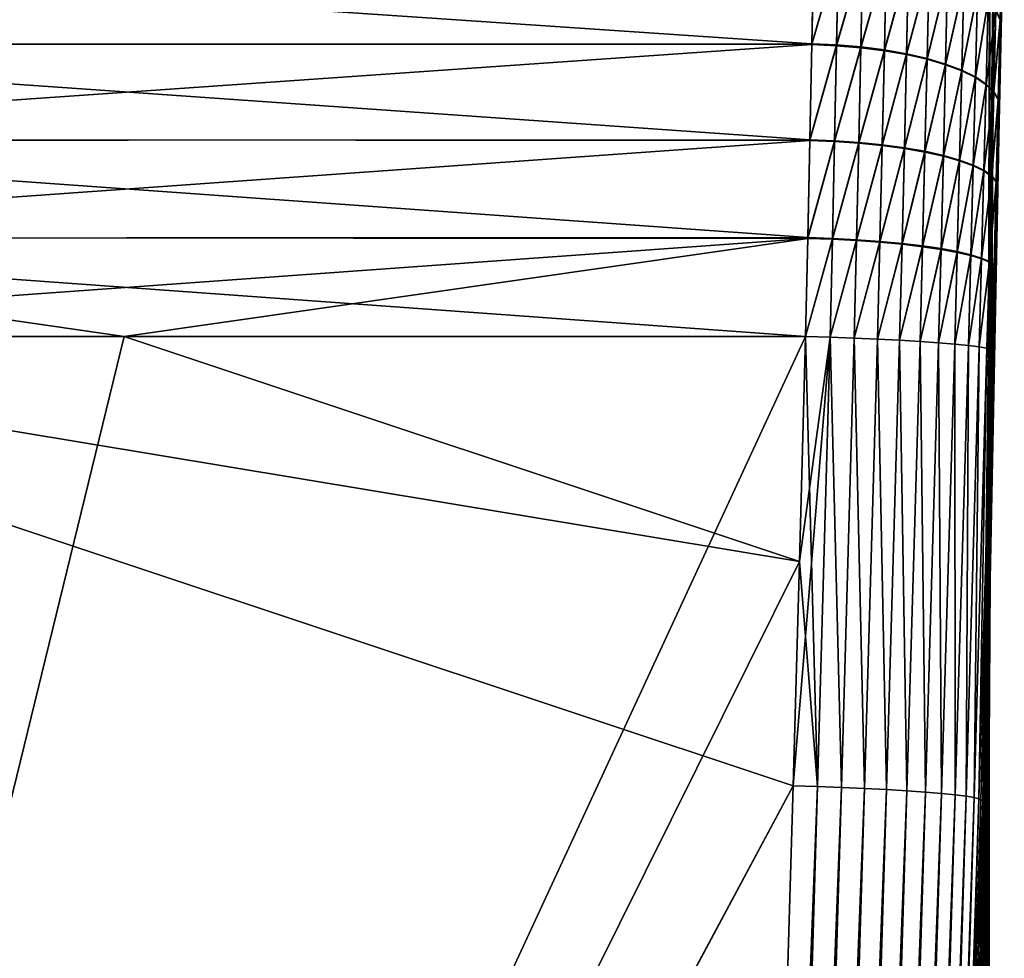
# Model space of a CAD drawing. Header units: metres. Extents: x -2 to 102, y -85 to 102.
# Tile 336 of 343: x 99.29 to 101.91, y 96.58 to 99.08. Entities that reach past the tile are written whole.
import ezdxf

# ---------------------------------------------------------------- set-up
doc = ezdxf.new("R2010")
doc.units = ezdxf.units.M
doc.layers.add('solid_21064300', color=7, linetype='CONTINUOUS')

msp = doc.modelspace()

# ---------------------------------------------------------------- linework, layer by layer
at = {"layer": 'solid_21064300'}
for points in [[(101.91024, 99.487282, -6.233943), (101.852623, 97, -5.894757), (101.847305, 97, -6.736853)], [(101.909554, 99.442673, -6.263857), (101.91024, 99.487282, -6.233943), (101.847305, 97, -6.736853)], [(101.91024, 99.487282, -6.233943), (101.884254, 99.486778, -3.739278), (101.852623, 97, -5.894757)], [(101.91024, 99.487282, 6.233943), (101.852623, 97, 5.894757), (101.857239, 97, 5.052656)], [(101.91024, 99.487282, 6.233943), (101.909531, 99.4412, 6.264822), (101.852623, 97, 5.894757)], [(101.884254, 99.486778, -3.739278), (101.857239, 97, -5.052656), (101.852623, 97, -5.894757)], [(101.91024, 99.487282, 6.233943), (101.857239, 97, 5.052656), (101.861137, 97, 4.210552)], [(101.884254, 99.486778, -3.739278), (101.861137, 97, -4.210552), (101.857239, 97, -5.052656)], [(101.884254, 99.486778, 3.739278), (101.91024, 99.487282, 6.233943), (101.861137, 97, 4.210552)], [(101.884254, 99.486778, -3.739278), (101.864326, 97, -3.368445), (101.861137, 97, -4.210552)], [(101.884254, 99.486778, 3.739278), (101.861137, 97, 4.210552), (101.864326, 97, 3.368445)], [(101.871468, 99.486862, -1.246392), (101.866806, 97, -2.526336), (101.864326, 97, -3.368445)], [(101.884254, 99.486778, -3.739278), (101.871468, 99.486862, -1.246392), (101.864326, 97, -3.368445)], [(101.884254, 99.486778, 3.739278), (101.864326, 97, 3.368445), (101.866806, 97, 2.526336)], [(101.871468, 99.486862, -1.246392), (101.868584, 97, -1.684225), (101.866806, 97, -2.526336)], [(101.884254, 99.486778, 3.739278), (101.866806, 97, 2.526336), (101.868584, 97, 1.684225)], [(101.871468, 99.486862, -1.246392), (101.869644, 97, -0.842113), (101.868584, 97, -1.684225)], [(101.871468, 99.486862, 1.246392), (101.868584, 97, 1.684225), (101.869644, 97, 0.842113)], [(101.871468, 99.486862, 1.246392), (101.884254, 99.486778, 3.739278), (101.868584, 97, 1.684225)], [(101.871468, 99.486862, 1.246392), (101.870003, 97), (101.869644, 97, -0.842113)], [(101.871468, 99.486862, -1.246392), (101.871468, 99.486862, 1.246392), (101.869644, 97, -0.842113)], [(101.871468, 99.486862, 1.246392), (101.869644, 97, 0.842113), (101.870003, 97)], [(101.906227, 99.252449, -6.376896), (101.909554, 99.442673, -6.263857), (101.847305, 97, -6.736853)], [(101.909531, 99.4412, 6.264822), (101.906204, 99.2509, 6.377728), (101.852623, 97, 5.894757)], [(101.88723, 99.103027, 6.59432), (101.89904, 99.077347, 6.534451), (101.903259, 99.282127, 6.43618)], [(101.89904, 99.077347, 6.534451), (101.902145, 99.051506, 6.473567), (101.903259, 99.282127, 6.43618)], [(101.903259, 99.282127, 6.43618), (101.902145, 99.051506, 6.473567), (101.906204, 99.2509, 6.377728)], [(101.397667, 99.013794, -7.030847), (97.763954, 99.012039, -7.031415), (97.767426, 99.260117, -6.938721)], [(97.767448, 99.262062, 6.937893), (97.763977, 99.014053, 7.030762), (101.402336, 99.259842, 6.938836)], [(97.763977, 99.014053, 7.030762), (101.397629, 99.011787, 7.031497), (101.402336, 99.259842, 6.938836)], [(101.402374, 99.26178, -6.938013), (101.397667, 99.013794, -7.030847), (97.767426, 99.260117, -6.938721)], [(101.468384, 99.25692, 6.935313), (101.402336, 99.259842, 6.938836), (101.397629, 99.011787, 7.031497)], [(101.463554, 99.009026, 7.0278), (101.468384, 99.25692, 6.935313), (101.397629, 99.011787, 7.031497)], [(101.468422, 99.258858, -6.934491), (101.397667, 99.013794, -7.030847), (101.402374, 99.26178, -6.938013)], [(101.468422, 99.258858, -6.934491), (101.463593, 99.011024, -7.027152), (101.397667, 99.013794, -7.030847)], [(101.463554, 99.009026, 7.0278), (101.533279, 99.250618, 6.923785), (101.468384, 99.25692, 6.935313)], [(101.468422, 99.258858, -6.934491), (101.533318, 99.252548, -6.922966), (101.463593, 99.011024, -7.027152)], [(101.463554, 99.009026, 7.0278), (101.52832, 99.003616, 7.015862), (101.533279, 99.250618, 6.923785)], [(101.533318, 99.252548, -6.922966), (101.528358, 99.005615, -7.015217), (101.463593, 99.011024, -7.027152)], [(101.52832, 99.003616, 7.015862), (101.595871, 99.241051, 6.904451), (101.533279, 99.250618, 6.923785)], [(101.52832, 99.003616, 7.015862), (101.590805, 98.995659, 6.995891), (101.595871, 99.241051, 6.904451)], [(101.533318, 99.252548, -6.922966), (101.595909, 99.242973, -6.903638), (101.528358, 99.005615, -7.015217)], [(101.595909, 99.242973, -6.903638), (101.590843, 98.997643, -6.99525), (101.528358, 99.005615, -7.015217)], [(101.590805, 98.995659, 6.995891), (101.655075, 99.228394, 6.877651), (101.595871, 99.241051, 6.904451)], [(101.595909, 99.242973, -6.903638), (101.655113, 99.230286, -6.876845), (101.590843, 98.997643, -6.99525)], [(101.655113, 99.230286, -6.876845), (101.649956, 98.987259, -6.967599), (101.590843, 98.997643, -6.99525)], [(101.655113, 99.230286, -6.876845), (101.709885, 99.214729, -6.843058), (101.649956, 98.987259, -6.967599)], [(101.902184, 99.053123, -6.472875), (101.906227, 99.252449, -6.376896), (101.847305, 97, -6.736853)], [(101.906204, 99.2509, 6.377728), (101.902145, 99.051506, 6.473567), (101.852623, 97, 5.894757)], [(101.899078, 99.079002, -6.533741), (101.906227, 99.252449, -6.376896), (101.902184, 99.053123, -6.472875)], [(101.590805, 98.995659, 6.995891), (101.64991, 98.985291, 6.968234), (101.655075, 99.228394, 6.877651)], [(101.64991, 98.985291, 6.968234), (101.709846, 99.212852, 6.843854), (101.655075, 99.228394, 6.877651)], [(101.64991, 98.985291, 6.968234), (101.704613, 98.972694, 6.933374), (101.709846, 99.212852, 6.843854)], [(101.709885, 99.214729, -6.843058), (101.704659, 98.974632, -6.932747), (101.649956, 98.987259, -6.967599)], [(101.704613, 98.972694, 6.933374), (101.759224, 99.19471, 6.803653), (101.709846, 99.212852, 6.843854)], [(101.709885, 99.214729, -6.843058), (101.759262, 99.196556, -6.802868), (101.704659, 98.974632, -6.932747)], [(101.704613, 98.972694, 6.933374), (101.75396, 98.958092, 6.891921), (101.759224, 99.19471, 6.803653)], [(101.759262, 99.196556, -6.802868), (101.753998, 98.959999, -6.891302), (101.704659, 98.974632, -6.932747)], [(101.75396, 98.958092, 6.891921), (101.802345, 99.174278, 6.757753), (101.759224, 99.19471, 6.803653)], [(101.759262, 99.196556, -6.802868), (101.802383, 99.176094, -6.756981), (101.753998, 98.959999, -6.891302)], [(101.75396, 98.958092, 6.891921), (101.797073, 98.941734, 6.844597), (101.802345, 99.174278, 6.757753)], [(101.802383, 99.176094, -6.756981), (101.797119, 98.943611, -6.843989), (101.753998, 98.959999, -6.891302)], [(101.797073, 98.941734, 6.844597), (101.838455, 99.151924, 6.706959), (101.802345, 99.174278, 6.757753)], [(101.797073, 98.941734, 6.844597), (101.833214, 98.923904, 6.792231), (101.838455, 99.151924, 6.706959)], [(101.802383, 99.176094, -6.756981), (101.838493, 99.153709, -6.706201), (101.797119, 98.943611, -6.843989)], [(101.838493, 99.153709, -6.706201), (101.83326, 98.925743, -6.791633), (101.797119, 98.943611, -6.843989)], [(101.833214, 98.923904, 6.792231), (101.866913, 99.128036, 6.652161), (101.838455, 99.151924, 6.706959)], [(101.838493, 99.153709, -6.706201), (101.866951, 99.129776, -6.651418), (101.83326, 98.925743, -6.791633)], [(101.833214, 98.923904, 6.792231), (101.861755, 98.904922, 6.735736), (101.866913, 99.128036, 6.652161)], [(101.866951, 99.129776, -6.651418), (101.861794, 98.906723, -6.73515), (101.83326, 98.925743, -6.791633)], [(101.861755, 98.904922, 6.735736), (101.88723, 99.103027, 6.59432), (101.866913, 99.128036, 6.652161)], [(101.866951, 99.129776, -6.651418), (101.887268, 99.104729, -6.593594), (101.861794, 98.906723, -6.73515)], [(101.861755, 98.904922, 6.735736), (101.882179, 98.885109, 6.676099), (101.88723, 99.103027, 6.59432)], [(101.887268, 99.104729, -6.593594), (101.882225, 98.886871, -6.675526), (101.861794, 98.906723, -6.73515)], [(101.882179, 98.885109, 6.676099), (101.89904, 99.077347, 6.534451), (101.88723, 99.103027, 6.59432)], [(101.887268, 99.104729, -6.593594), (101.899078, 99.079002, -6.533741), (101.882225, 98.886871, -6.675526)], [(101.882179, 98.885109, 6.676099), (101.89415, 98.864822, 6.614362), (101.89904, 99.077347, 6.534451)], [(101.899078, 99.079002, -6.533741), (101.894188, 98.866539, -6.613801), (101.882225, 98.886871, -6.675526)], [(101.89415, 98.864822, 6.614362), (101.897438, 98.844353, 6.55162), (101.89904, 99.077347, 6.534451)], [(101.899078, 99.079002, -6.533741), (101.902184, 99.053123, -6.472875), (101.894188, 98.866539, -6.613801)], [(101.89904, 99.077347, 6.534451), (101.897438, 98.844353, 6.55162), (101.902145, 99.051506, 6.473567)], [(101.897476, 98.846016, -6.551072), (101.902184, 99.053123, -6.472875), (101.847305, 97, -6.736853)], [(101.902145, 99.051506, 6.473567), (101.897438, 98.844353, 6.55162), (101.852623, 97, 5.894757)], [(101.894188, 98.866539, -6.613801), (101.902184, 99.053123, -6.472875), (101.897476, 98.846016, -6.551072)], [(101.392426, 98.758575, -7.101453), (97.760025, 98.756714, -7.101881), (97.763954, 99.012039, -7.031415)], [(97.763977, 99.014053, 7.030762), (97.760063, 98.758774, 7.101408), (101.397629, 99.011787, 7.031497)], [(97.760063, 98.758774, 7.101408), (101.392387, 98.756523, 7.101924), (101.397629, 99.011787, 7.031497)], [(101.397667, 99.013794, -7.030847), (101.392426, 98.758575, -7.101453), (97.763954, 99.012039, -7.031415)], [(101.463554, 99.009026, 7.0278), (101.397629, 99.011787, 7.031497), (101.392387, 98.756523, 7.101924)], [(101.45816, 98.75396, 7.098052), (101.463554, 99.009026, 7.0278), (101.392387, 98.756523, 7.101924)], [(101.463593, 99.011024, -7.027152), (101.392426, 98.758575, -7.101453), (101.397667, 99.013794, -7.030847)], [(101.463593, 99.011024, -7.027152), (101.458199, 98.756012, -7.097581), (101.392426, 98.758575, -7.101453)], [(101.45816, 98.75396, 7.098052), (101.52832, 99.003616, 7.015862), (101.463554, 99.009026, 7.0278)], [(101.45816, 98.75396, 7.098052), (101.522781, 98.749504, 7.085772), (101.52832, 99.003616, 7.015862)], [(101.463593, 99.011024, -7.027152), (101.528358, 99.005615, -7.015217), (101.458199, 98.756012, -7.097581)], [(101.528358, 99.005615, -7.015217), (101.522827, 98.751549, -7.085304), (101.458199, 98.756012, -7.097581)], [(101.522781, 98.749504, 7.085772), (101.590805, 98.995659, 6.995891), (101.52832, 99.003616, 7.015862)], [(101.522781, 98.749504, 7.085772), (101.585136, 98.743233, 7.065298), (101.590805, 98.995659, 6.995891)], [(101.528358, 99.005615, -7.015217), (101.590843, 98.997643, -6.99525), (101.522827, 98.751549, -7.085304)], [(101.590843, 98.997643, -6.99525), (101.585182, 98.745262, -7.064834), (101.522827, 98.751549, -7.085304)], [(101.585136, 98.743233, 7.065298), (101.64991, 98.985291, 6.968234), (101.590805, 98.995659, 6.995891)], [(101.590843, 98.997643, -6.99525), (101.649956, 98.987259, -6.967599), (101.585182, 98.745262, -7.064834)], [(101.585136, 98.743233, 7.065298), (101.644135, 98.735245, 7.036988), (101.64991, 98.985291, 6.968234)], [(101.649956, 98.987259, -6.967599), (101.644188, 98.737259, -7.036528), (101.585182, 98.745262, -7.064834)], [(101.644135, 98.735245, 7.036988), (101.704613, 98.972694, 6.933374), (101.64991, 98.985291, 6.968234)], [(101.644135, 98.735245, 7.036988), (101.698761, 98.725693, 7.001332), (101.704613, 98.972694, 6.933374)], [(101.649956, 98.987259, -6.967599), (101.704659, 98.974632, -6.932747), (101.644188, 98.737259, -7.036528)], [(101.704659, 98.974632, -6.932747), (101.698814, 98.727684, -7.000878), (101.644188, 98.737259, -7.036528)], [(101.698761, 98.725693, 7.001332), (101.75396, 98.958092, 6.891921), (101.704613, 98.972694, 6.933374)], [(101.704659, 98.974632, -6.932747), (101.753998, 98.959999, -6.891302), (101.698814, 98.727684, -7.000878)], [(101.698761, 98.725693, 7.001332), (101.748062, 98.714737, 6.958951), (101.75396, 98.958092, 6.891921)], [(101.753998, 98.959999, -6.891302), (101.748116, 98.716698, -6.958503), (101.698814, 98.727684, -7.000878)], [(101.748062, 98.714737, 6.958951), (101.797073, 98.941734, 6.844597), (101.75396, 98.958092, 6.891921)], [(101.748062, 98.714737, 6.958951), (101.791183, 98.702568, 6.910583), (101.797073, 98.941734, 6.844597)], [(101.753998, 98.959999, -6.891302), (101.797119, 98.943611, -6.843989), (101.748116, 98.716698, -6.958503)], [(101.797119, 98.943611, -6.843989), (101.791229, 98.704491, -6.910141), (101.748116, 98.716698, -6.958503)], [(101.791183, 98.702568, 6.910583), (101.833214, 98.923904, 6.792231), (101.797073, 98.941734, 6.844597)], [(101.797119, 98.943611, -6.843989), (101.83326, 98.925743, -6.791633), (101.791229, 98.704491, -6.910141)], [(101.791183, 98.702568, 6.910583), (101.827362, 98.689392, 6.857067), (101.833214, 98.923904, 6.792231)], [(101.83326, 98.925743, -6.791633), (101.827408, 98.691284, -6.856632), (101.791229, 98.704491, -6.910141)], [(101.827362, 98.689392, 6.857067), (101.861755, 98.904922, 6.735736), (101.833214, 98.923904, 6.792231)], [(101.83326, 98.925743, -6.791633), (101.861794, 98.906723, -6.73515), (101.827408, 98.691284, -6.856632)], [(101.827362, 98.689392, 6.857067), (101.85598, 98.675446, 6.799334), (101.861755, 98.904922, 6.735736)], [(101.861794, 98.906723, -6.73515), (101.856033, 98.677299, -6.798907), (101.827408, 98.691284, -6.856632)], [(101.85598, 98.675446, 6.799334), (101.882179, 98.885109, 6.676099), (101.861755, 98.904922, 6.735736)], [(101.861794, 98.906723, -6.73515), (101.882225, 98.886871, -6.675526), (101.856033, 98.677299, -6.798907)], [(101.85598, 98.675446, 6.799334), (101.876541, 98.660973, 6.738388), (101.882179, 98.885109, 6.676099)], [(101.882225, 98.886871, -6.675526), (101.876587, 98.662781, -6.73797), (101.856033, 98.677299, -6.798907)], [(101.876541, 98.660973, 6.738388), (101.89415, 98.864822, 6.614362), (101.882179, 98.885109, 6.676099)], [(101.876541, 98.660973, 6.738388), (101.88868, 98.646217, 6.675288), (101.89415, 98.864822, 6.614362)], [(101.882225, 98.886871, -6.675526), (101.894188, 98.866539, -6.613801), (101.876587, 98.662781, -6.73797)], [(101.894188, 98.866539, -6.613801), (101.888725, 98.64798, -6.674879), (101.876587, 98.662781, -6.73797)], [(101.88868, 98.646217, 6.675288), (101.892197, 98.631401, 6.611112), (101.89415, 98.864822, 6.614362)], [(101.894188, 98.866539, -6.613801), (101.897476, 98.846016, -6.551072), (101.888725, 98.64798, -6.674879)], [(101.89415, 98.864822, 6.614362), (101.892197, 98.631401, 6.611112), (101.897438, 98.844353, 6.55162)], [(101.892235, 98.633118, -6.610713), (101.897476, 98.846016, -6.551072), (101.847305, 97, -6.736853)], [(101.897438, 98.844353, 6.55162), (101.892197, 98.631401, 6.611112), (101.852623, 97, 5.894757)], [(101.888725, 98.64798, -6.674879), (101.897476, 98.846016, -6.551072), (101.892235, 98.633118, -6.610713)], [(97.760063, 98.758774, 7.101408), (97.755669, 98.49823, 7.149266), (101.392387, 98.756523, 7.101924)], [(101.392426, 98.758575, -7.101453), (101.386787, 98.498116, -7.149282), (97.760025, 98.756714, -7.101881)], [(101.458199, 98.756012, -7.097581), (101.386787, 98.498116, -7.149282), (101.392426, 98.758575, -7.101453)], [(101.386787, 98.498116, -7.149282), (97.75563, 98.496132, -7.149556), (97.760025, 98.756714, -7.101881)], [(97.755669, 98.49823, 7.149266), (101.386742, 98.496025, 7.14957), (101.392387, 98.756523, 7.101924)], [(101.45816, 98.75396, 7.098052), (101.392387, 98.756523, 7.101924), (101.386742, 98.496025, 7.14957)], [(101.452316, 98.493721, 7.145521), (101.45816, 98.75396, 7.098052), (101.386742, 98.496025, 7.14957)], [(101.458199, 98.756012, -7.097581), (101.45237, 98.495811, -7.145233), (101.386787, 98.498116, -7.149282)], [(101.452316, 98.493721, 7.145521), (101.522781, 98.749504, 7.085772), (101.45816, 98.75396, 7.098052)], [(101.452316, 98.493721, 7.145521), (101.516785, 98.49028, 7.132973), (101.522781, 98.749504, 7.085772)], [(101.458199, 98.756012, -7.097581), (101.522827, 98.751549, -7.085304), (101.45237, 98.495811, -7.145233)], [(101.522827, 98.751549, -7.085304), (101.51683, 98.492363, -7.132688), (101.45237, 98.495811, -7.145233)], [(101.516785, 98.49028, 7.132973), (101.585136, 98.743233, 7.065298), (101.522781, 98.749504, 7.085772)], [(101.516785, 98.49028, 7.132973), (101.579002, 98.485756, 7.112143), (101.585136, 98.743233, 7.065298)], [(101.522827, 98.751549, -7.085304), (101.585182, 98.745262, -7.064834), (101.51683, 98.492363, -7.132688)], [(101.585182, 98.745262, -7.064834), (101.579048, 98.487823, -7.11186), (101.51683, 98.492363, -7.132688)], [(101.579002, 98.485756, 7.112143), (101.644135, 98.735245, 7.036988), (101.585136, 98.743233, 7.065298)], [(101.579002, 98.485756, 7.112143), (101.637894, 98.480225, 7.083391), (101.644135, 98.735245, 7.036988)], [(101.585182, 98.745262, -7.064834), (101.644188, 98.737259, -7.036528), (101.579048, 98.487823, -7.11186)], [(101.644188, 98.737259, -7.036528), (101.637939, 98.482277, -7.08311), (101.579048, 98.487823, -7.11186)], [(101.637894, 98.480225, 7.083391), (101.698761, 98.725693, 7.001332), (101.644135, 98.735245, 7.036988)], [(101.644188, 98.737259, -7.036528), (101.698814, 98.727684, -7.000878), (101.637939, 98.482277, -7.08311)], [(101.637894, 98.480225, 7.083391), (101.692436, 98.473793, 7.047214), (101.698761, 98.725693, 7.001332)], [(101.698814, 98.727684, -7.000878), (101.69249, 98.475822, -7.046937), (101.637939, 98.482277, -7.08311)], [(101.692436, 98.473793, 7.047214), (101.748062, 98.714737, 6.958951), (101.698761, 98.725693, 7.001332)], [(101.692436, 98.473793, 7.047214), (101.741692, 98.466568, 7.004238), (101.748062, 98.714737, 6.958951)], [(101.698814, 98.727684, -7.000878), (101.748116, 98.716698, -6.958503), (101.69249, 98.475822, -7.046937)], [(101.748116, 98.716698, -6.958503), (101.741745, 98.468559, -7.003964), (101.69249, 98.475822, -7.046937)], [(101.741692, 98.466568, 7.004238), (101.791183, 98.702568, 6.910583), (101.748062, 98.714737, 6.958951)], [(101.748116, 98.716698, -6.958503), (101.791229, 98.704491, -6.910141), (101.741745, 98.468559, -7.003964)], [(101.741692, 98.466568, 7.004238), (101.784805, 98.458672, 6.955207), (101.791183, 98.702568, 6.910583)], [(101.791229, 98.704491, -6.910141), (101.784859, 98.460632, -6.954937), (101.741745, 98.468559, -7.003964)], [(101.784805, 98.458672, 6.955207), (101.827362, 98.689392, 6.857067), (101.791183, 98.702568, 6.910583)], [(101.784805, 98.458672, 6.955207), (101.82103, 98.450241, 6.900969), (101.827362, 98.689392, 6.857067)], [(101.791229, 98.704491, -6.910141), (101.827408, 98.691284, -6.856632), (101.784859, 98.460632, -6.954937)], [(101.827408, 98.691284, -6.856632), (101.821083, 98.452164, -6.900702), (101.784859, 98.460632, -6.954937)], [(101.82103, 98.450241, 6.900969), (101.85598, 98.675446, 6.799334), (101.827362, 98.689392, 6.857067)], [(101.827408, 98.691284, -6.856632), (101.856033, 98.677299, -6.798907), (101.821083, 98.452164, -6.900702)], [(101.82103, 98.450241, 6.900969), (101.849747, 98.441429, 6.842462), (101.85598, 98.675446, 6.799334)], [(101.856033, 98.677299, -6.798907), (101.849792, 98.443306, -6.8422), (101.821083, 98.452164, -6.900702)], [(101.849747, 98.441429, 6.842462), (101.876541, 98.660973, 6.738388), (101.85598, 98.675446, 6.799334)], [(101.849747, 98.441429, 6.842462), (101.870445, 98.432373, 6.780698), (101.876541, 98.660973, 6.738388)], [(101.856033, 98.677299, -6.798907), (101.876587, 98.662781, -6.73797), (101.849792, 98.443306, -6.8422)], [(101.876587, 98.662781, -6.73797), (101.870499, 98.434212, -6.780441), (101.849792, 98.443306, -6.8422)], [(101.870445, 98.432373, 6.780698), (101.88868, 98.646217, 6.675288), (101.876541, 98.660973, 6.738388)], [(101.876587, 98.662781, -6.73797), (101.888725, 98.64798, -6.674879), (101.870499, 98.434212, -6.780441)], [(101.886581, 98.416161, -6.651449), (101.892235, 98.633118, -6.610713), (101.847305, 97, -6.736853)], [(101.892197, 98.631401, 6.611112), (101.886536, 98.414421, 6.651696), (101.852623, 97, 5.894757)], [(101.870445, 98.432373, 6.780698), (101.882782, 98.423248, 6.716747), (101.88868, 98.646217, 6.675288)], [(101.888725, 98.64798, -6.674879), (101.882828, 98.425041, -6.716494), (101.870499, 98.434212, -6.780441)], [(101.882782, 98.423248, 6.716747), (101.886536, 98.414421, 6.651696), (101.88868, 98.646217, 6.675288)], [(101.888725, 98.64798, -6.674879), (101.892235, 98.633118, -6.610713), (101.882828, 98.425041, -6.716494)], [(101.882828, 98.425041, -6.716494), (101.892235, 98.633118, -6.610713), (101.886581, 98.416161, -6.651449)], [(101.88868, 98.646217, 6.675288), (101.886536, 98.414421, 6.651696), (101.892197, 98.631401, 6.611112)], [(97.755669, 98.49823, 7.149266), (97.750786, 98.234703, 7.173942), (101.386742, 98.496025, 7.14957)], [(99.565811, 98.234695, -7.173943), (97.750786, 98.234703, -7.173942), (97.75563, 98.496132, -7.149556)], [(101.386742, 98.496025, 7.14957), (97.750786, 98.234703, 7.173942), (99.565811, 98.234695, 7.173943)], [(101.386787, 98.498116, -7.149282), (101.380836, 98.234695, -7.173943), (97.75563, 98.496132, -7.149556)], [(97.75563, 98.496132, -7.149556), (101.380836, 98.234695, -7.173943), (99.565811, 98.234695, -7.173943)], [(101.386742, 98.496025, 7.14957), (99.565811, 98.234695, 7.173943), (101.380836, 98.234695, 7.173943)], [(101.45237, 98.495811, -7.145233), (101.380836, 98.234695, -7.173943), (101.386787, 98.498116, -7.149282)], [(101.452316, 98.493721, 7.145521), (101.386742, 98.496025, 7.14957), (101.380836, 98.234695, 7.173943)], [(101.446266, 98.232697, -7.169732), (101.380836, 98.234695, -7.173943), (101.45237, 98.495811, -7.145233)], [(101.446266, 98.232697, -7.169732), (101.45237, 98.495811, -7.145233), (101.51683, 98.492363, -7.132688)], [(101.452316, 98.493721, 7.145521), (101.380836, 98.234695, 7.173943), (101.446266, 98.232697, 7.169733)], [(101.452316, 98.493721, 7.145521), (101.446266, 98.232697, 7.169733), (101.516785, 98.49028, 7.132973)], [(101.510567, 98.230309, -7.157), (101.446266, 98.232697, -7.169732), (101.51683, 98.492363, -7.132688)], [(101.516785, 98.49028, 7.132973), (101.446266, 98.232697, 7.169733), (101.510567, 98.230309, 7.157001)], [(101.510567, 98.230309, -7.157), (101.51683, 98.492363, -7.132688), (101.579048, 98.487823, -7.11186)], [(101.516785, 98.49028, 7.132973), (101.510567, 98.230309, 7.157001), (101.579002, 98.485756, 7.112143)], [(101.572639, 98.227577, -7.135965), (101.510567, 98.230309, -7.157), (101.579048, 98.487823, -7.11186)], [(101.579002, 98.485756, 7.112143), (101.510567, 98.230309, 7.157001), (101.572639, 98.227577, 7.135966)], [(101.572639, 98.227577, -7.135965), (101.579048, 98.487823, -7.11186), (101.637939, 98.482277, -7.08311)], [(101.579002, 98.485756, 7.112143), (101.572639, 98.227577, 7.135966), (101.637894, 98.480225, 7.083391)], [(101.631409, 98.224541, -7.106988), (101.572639, 98.227577, -7.135965), (101.637939, 98.482277, -7.08311)], [(101.637894, 98.480225, 7.083391), (101.572639, 98.227577, 7.135966), (101.631409, 98.224541, 7.10699)], [(101.631409, 98.224541, -7.106988), (101.637939, 98.482277, -7.08311), (101.69249, 98.475822, -7.046937)], [(101.637894, 98.480225, 7.083391), (101.631409, 98.224541, 7.10699), (101.692436, 98.473793, 7.047214)], [(101.68586, 98.221252, -7.07057), (101.631409, 98.224541, -7.106988), (101.69249, 98.475822, -7.046937)], [(101.692436, 98.473793, 7.047214), (101.631409, 98.224541, 7.10699), (101.685867, 98.221252, 7.07057)], [(101.68586, 98.221252, -7.07057), (101.69249, 98.475822, -7.046937), (101.741745, 98.468559, -7.003964)], [(101.735069, 98.217781, -7.027335), (101.68586, 98.221252, -7.07057), (101.741745, 98.468559, -7.003964)], [(101.692436, 98.473793, 7.047214), (101.685867, 98.221252, 7.07057), (101.741692, 98.466568, 7.004238)], [(101.735069, 98.217781, -7.027335), (101.741745, 98.468559, -7.003964), (101.784859, 98.460632, -6.954937)], [(101.741692, 98.466568, 7.004238), (101.685867, 98.221252, 7.07057), (101.735069, 98.217781, 7.027336)], [(101.741692, 98.466568, 7.004238), (101.735069, 98.217781, 7.027336), (101.784805, 98.458672, 6.955207)], [(101.778183, 98.214172, -6.978029), (101.735069, 98.217781, -7.027335), (101.784859, 98.460632, -6.954937)], [(101.784805, 98.458672, 6.955207), (101.735069, 98.217781, 7.027336), (101.778183, 98.214172, 6.978029)], [(101.778183, 98.214172, -6.978029), (101.784859, 98.460632, -6.954937), (101.821083, 98.452164, -6.900702)], [(101.784805, 98.458672, 6.955207), (101.778183, 98.214172, 6.978029), (101.82103, 98.450241, 6.900969)], [(101.814453, 98.210495, -6.9235), (101.778183, 98.214172, -6.978029), (101.821083, 98.452164, -6.900702)], [(101.82103, 98.450241, 6.900969), (101.778183, 98.214172, 6.978029), (101.814453, 98.210495, 6.9235)], [(101.814453, 98.210495, -6.9235), (101.821083, 98.452164, -6.900702), (101.849792, 98.443306, -6.8422)], [(101.82103, 98.450241, 6.900969), (101.814453, 98.210495, 6.9235), (101.849747, 98.441429, 6.842462)], [(101.843262, 98.206802, -6.864686), (101.814453, 98.210495, -6.9235), (101.849792, 98.443306, -6.8422)], [(101.843262, 98.206802, -6.864686), (101.849792, 98.443306, -6.8422), (101.870499, 98.434212, -6.780441)], [(101.849747, 98.441429, 6.842462), (101.814453, 98.210495, 6.9235), (101.843262, 98.206802, 6.864686)], [(101.849747, 98.441429, 6.842462), (101.843262, 98.206802, 6.864686), (101.870445, 98.432373, 6.780698)], [(101.864113, 98.203178, -6.802599), (101.843262, 98.206802, -6.864686), (101.870499, 98.434212, -6.780441)], [(101.870445, 98.432373, 6.780698), (101.843262, 98.206802, 6.864686), (101.864113, 98.203178, 6.802599)], [(101.864098, 97.596962, -6.70494), (101.886581, 98.416161, -6.651449), (101.847305, 97, -6.736853)], [(101.864098, 97.596962, -6.70494), (101.880646, 98.196335, -6.672921), (101.886581, 98.416161, -6.651449)], [(101.864113, 98.203178, -6.802599), (101.870499, 98.434212, -6.780441), (101.882828, 98.425041, -6.716494)], [(101.870445, 98.432373, 6.780698), (101.864113, 98.203178, 6.802599), (101.882782, 98.423248, 6.716747)], [(101.876648, 98.199661, -6.738309), (101.864113, 98.203178, -6.802599), (101.882828, 98.425041, -6.716494)], [(101.882782, 98.423248, 6.716747), (101.864113, 98.203178, 6.802599), (101.876648, 98.199661, 6.738309)], [(101.876648, 98.199661, -6.738309), (101.882828, 98.425041, -6.716494), (101.886581, 98.416161, -6.651449)], [(101.882782, 98.423248, 6.716747), (101.876648, 98.199661, 6.738309), (101.880646, 98.196335, 6.672921)], [(101.876648, 98.199661, -6.738309), (101.886581, 98.416161, -6.651449), (101.880646, 98.196335, -6.672921)], [(101.882782, 98.423248, 6.716747), (101.880646, 98.196335, 6.672921), (101.886536, 98.414421, 6.651696)], [(101.886536, 98.414421, 6.651696), (101.880646, 98.196335, 6.672921), (101.852623, 97, 5.894757)], [(97.535263, 89.915855, -7.583857), (97.750786, 98.234703, -7.173942), (101.347511, 97.038612, -7.23288)], [(99.565811, 98.234695, 7.173943), (97.750786, 98.234703, 7.173942), (97.535706, 89.93364, 7.58298)], [(101.380836, 98.234695, 7.173943), (99.565811, 98.234695, 7.173943), (97.535706, 89.93364, 7.58298)], [(101.364296, 97.635574, 7.203465), (101.380836, 98.234695, 7.173943), (97.535706, 89.93364, 7.58298)], [(97.750786, 98.234703, -7.173942), (101.364296, 97.635574, -7.203465), (101.347511, 97.038612, -7.23288)], [(97.750786, 98.234703, -7.173942), (99.565811, 98.234695, -7.173943), (101.364296, 97.635574, -7.203465)], [(99.565811, 98.234695, -7.173943), (101.380836, 98.234695, -7.173943), (101.364296, 97.635574, -7.203465)], [(101.446266, 98.232697, -7.169732), (101.347511, 97.038612, -7.23288), (101.364296, 97.635574, -7.203465)], [(101.412529, 97.036568, -7.228727), (101.347511, 97.038612, -7.23288), (101.446266, 98.232697, -7.169732)], [(101.446266, 98.232697, -7.169732), (101.364296, 97.635574, -7.203465), (101.380836, 98.234695, -7.173943)], [(101.412529, 97.036568, 7.228727), (101.380836, 98.234695, 7.173943), (101.364296, 97.635574, 7.203465)], [(101.446266, 98.232697, 7.169733), (101.380836, 98.234695, 7.173943), (101.412529, 97.036568, 7.228727)], [(101.446266, 98.232697, 7.169733), (101.412529, 97.036568, 7.228727), (101.47644, 97.034134, 7.216158)], [(101.47644, 97.034134, -7.216158), (101.412529, 97.036568, -7.228727), (101.446266, 98.232697, -7.169732)], [(101.510567, 98.230309, 7.157001), (101.446266, 98.232697, 7.169733), (101.47644, 97.034134, 7.216158)], [(101.47644, 97.034134, -7.216158), (101.446266, 98.232697, -7.169732), (101.510567, 98.230309, -7.157)], [(101.510567, 98.230309, 7.157001), (101.47644, 97.034134, 7.216158), (101.538162, 97.031364, 7.195386)], [(101.538162, 97.031357, -7.195387), (101.47644, 97.034134, -7.216158), (101.510567, 98.230309, -7.157)], [(101.572639, 98.227577, 7.135966), (101.510567, 98.230309, 7.157001), (101.538162, 97.031364, 7.195386)], [(101.538162, 97.031357, -7.195387), (101.510567, 98.230309, -7.157), (101.572639, 98.227577, -7.135965)], [(101.572639, 98.227577, 7.135966), (101.538162, 97.031364, 7.195386), (101.596642, 97.02829, 7.166765)], [(101.596642, 97.02829, -7.166766), (101.538162, 97.031357, -7.195387), (101.572639, 98.227577, -7.135965)], [(101.631409, 98.224541, 7.10699), (101.572639, 98.227577, 7.135966), (101.596642, 97.02829, 7.166765)], [(101.596642, 97.02829, -7.166766), (101.572639, 98.227577, -7.135965), (101.631409, 98.224541, -7.106988)], [(101.631409, 98.224541, 7.10699), (101.596642, 97.02829, 7.166765), (101.650887, 97.024979, 7.130781)], [(101.650887, 97.024979, -7.130781), (101.596642, 97.02829, -7.166766), (101.631409, 98.224541, -7.106988)], [(101.685867, 98.221252, 7.07057), (101.631409, 98.224541, 7.10699), (101.650887, 97.024979, 7.130781)], [(101.650887, 97.024979, -7.130781), (101.631409, 98.224541, -7.106988), (101.68586, 98.221252, -7.07057)], [(101.685867, 98.221252, 7.07057), (101.650887, 97.024979, 7.130781), (101.699982, 97.021484, 7.088045)], [(101.699982, 97.021477, -7.088045), (101.650887, 97.024979, -7.130781), (101.68586, 98.221252, -7.07057)], [(101.699982, 97.021477, -7.088045), (101.68586, 98.221252, -7.07057), (101.735069, 98.217781, -7.027335)], [(101.735069, 98.217781, 7.027336), (101.685867, 98.221252, 7.07057), (101.699982, 97.021484, 7.088045)], [(101.735069, 98.217781, 7.027336), (101.699982, 97.021484, 7.088045), (101.74308, 97.01786, 7.039283)], [(101.74308, 97.017853, -7.039284), (101.699982, 97.021477, -7.088045), (101.735069, 98.217781, -7.027335)], [(101.778183, 98.214172, 6.978029), (101.735069, 98.217781, 7.027336), (101.74308, 97.01786, 7.039283)], [(101.74308, 97.017853, -7.039284), (101.735069, 98.217781, -7.027335), (101.778183, 98.214172, -6.978029)], [(101.778183, 98.214172, 6.978029), (101.74308, 97.01786, 7.039283), (101.779457, 97.014168, 6.985325)], [(101.779457, 97.01416, -6.985325), (101.74308, 97.017853, -7.039284), (101.778183, 98.214172, -6.978029)], [(101.814453, 98.210495, 6.9235), (101.778183, 98.214172, 6.978029), (101.779457, 97.014168, 6.985325)], [(101.779457, 97.01416, -6.985325), (101.778183, 98.214172, -6.978029), (101.814453, 98.210495, -6.9235)], [(101.814453, 98.210495, 6.9235), (101.779457, 97.014168, 6.985325), (101.808502, 97.010475, 6.927087)], [(101.808502, 97.010468, -6.927087), (101.779457, 97.01416, -6.985325), (101.814453, 98.210495, -6.9235)], [(101.843262, 98.206802, 6.864686), (101.814453, 98.210495, 6.9235), (101.808502, 97.010475, 6.927087)], [(101.808502, 97.010468, -6.927087), (101.814453, 98.210495, -6.9235), (101.843262, 98.206802, -6.864686)], [(101.843262, 98.206802, 6.864686), (101.808502, 97.010475, 6.927087), (101.829704, 97.006844, 6.865559)], [(101.829704, 97.006836, -6.865559), (101.808502, 97.010468, -6.927087), (101.843262, 98.206802, -6.864686)], [(101.864113, 98.203178, 6.802599), (101.843262, 98.206802, 6.864686), (101.829704, 97.006844, 6.865559)], [(101.829704, 97.006836, -6.865559), (101.843262, 98.206802, -6.864686), (101.864113, 98.203178, -6.802599)], [(101.864113, 98.203178, 6.802599), (101.829704, 97.006844, 6.865559), (101.842712, 97.003334, 6.801786)], [(101.842712, 97.003326, -6.801786), (101.829704, 97.006836, -6.865559), (101.864113, 98.203178, -6.802599)], [(101.876648, 98.199661, 6.738309), (101.864113, 98.203178, 6.802599), (101.842712, 97.003334, 6.801786)], [(101.842712, 97.003326, -6.801786), (101.864113, 98.203178, -6.802599), (101.876648, 98.199661, -6.738309)], [(101.842712, 97.003326, -6.801786), (101.876648, 98.199661, -6.738309), (101.847305, 97, -6.736853)], [(101.876648, 98.199661, 6.738309), (101.842712, 97.003334, 6.801786), (101.847305, 97, 6.736853)], [(101.864098, 97.596962, -6.70494), (101.847305, 97, -6.736853), (101.876648, 98.199661, -6.738309)], [(101.876648, 98.199661, 6.738309), (101.847305, 97, 6.736853), (101.864098, 97.596962, 6.70494)], [(101.880646, 98.196335, 6.672921), (101.864098, 97.596962, 6.70494), (101.852623, 97, 5.894757)], [(101.876648, 98.199661, -6.738309), (101.880646, 98.196335, -6.672921), (101.864098, 97.596962, -6.70494)], [(101.876648, 98.199661, 6.738309), (101.864098, 97.596962, 6.70494), (101.880646, 98.196335, 6.672921)], [(101.347511, 97.038612, 7.23288), (101.364296, 97.635574, 7.203465), (97.535706, 89.93364, 7.58298)], [(101.412529, 97.036568, 7.228727), (101.364296, 97.635574, 7.203465), (101.347511, 97.038612, 7.23288)], [(101.864098, 97.596962, 6.70494), (101.847305, 97, 6.736853), (101.852623, 97, 5.894757)], [(97.535263, 89.915855, -7.583857), (101.347511, 97.038612, -7.23288), (101.133568, 89.846649, -7.587266)], [(101.132751, 89.819962, 7.588582), (101.347511, 97.038612, 7.23288), (97.535706, 89.93364, 7.58298)], [(101.412529, 97.036568, 7.228727), (101.347511, 97.038612, 7.23288), (101.132751, 89.819962, 7.588582)], [(101.199936, 89.868637, 7.582274), (101.412529, 97.036568, 7.228727), (101.132751, 89.819962, 7.588582)], [(101.412529, 97.036568, -7.228727), (101.133568, 89.846649, -7.587266), (101.347511, 97.038612, -7.23288)], [(101.200806, 89.897308, -7.58086), (101.133568, 89.846649, -7.587266), (101.412529, 97.036568, -7.228727)], [(101.199936, 89.868637, 7.582274), (101.47644, 97.034134, 7.216158), (101.412529, 97.036568, 7.228727)], [(101.199936, 89.868637, 7.582274), (101.261543, 89.866211, 7.570671), (101.47644, 97.034134, 7.216158)], [(101.200806, 89.897308, -7.58086), (101.412529, 97.036568, -7.228727), (101.47644, 97.034134, -7.216158)], [(101.262428, 89.894882, -7.569254), (101.200806, 89.897308, -7.58086), (101.47644, 97.034134, -7.216158)], [(101.261543, 89.866211, 7.570671), (101.538162, 97.031364, 7.195386), (101.47644, 97.034134, 7.216158)], [(101.261543, 89.866211, 7.570671), (101.321205, 89.863472, 7.551447), (101.538162, 97.031364, 7.195386)], [(101.262428, 89.894882, -7.569254), (101.47644, 97.034134, -7.216158), (101.538162, 97.031357, -7.195387)], [(101.322098, 89.892136, -7.550024), (101.262428, 89.894882, -7.569254), (101.538162, 97.031357, -7.195387)], [(101.321205, 89.863472, 7.551447), (101.596642, 97.02829, 7.166765), (101.538162, 97.031364, 7.195386)], [(101.321205, 89.863472, 7.551447), (101.377983, 89.860451, 7.524904), (101.596642, 97.02829, 7.166765)], [(101.322098, 89.892136, -7.550024), (101.538162, 97.031357, -7.195387), (101.596642, 97.02829, -7.166766)], [(101.378876, 89.889122, -7.523473), (101.322098, 89.892136, -7.550024), (101.596642, 97.02829, -7.166766)], [(101.377983, 89.860451, 7.524904), (101.650887, 97.024979, 7.130781), (101.596642, 97.02829, 7.166765)], [(101.378876, 89.889122, -7.523473), (101.596642, 97.02829, -7.166766), (101.650887, 97.024979, -7.130781)], [(101.377983, 89.860451, 7.524904), (101.430969, 89.857208, 7.49146), (101.650887, 97.024979, 7.130781)], [(101.43187, 89.88588, -7.49002), (101.378876, 89.889122, -7.523473), (101.650887, 97.024979, -7.130781)], [(101.430969, 89.857208, 7.49146), (101.699982, 97.021484, 7.088045), (101.650887, 97.024979, 7.130781)], [(101.430969, 89.857208, 7.49146), (101.47934, 89.85379, 7.451643), (101.699982, 97.021484, 7.088045)], [(101.43187, 89.88588, -7.49002), (101.650887, 97.024979, -7.130781), (101.699982, 97.021477, -7.088045)], [(101.48024, 89.882462, -7.450191), (101.43187, 89.88588, -7.49002), (101.699982, 97.021477, -7.088045)], [(101.47934, 89.85379, 7.451643), (101.74308, 97.01786, 7.039283), (101.699982, 97.021484, 7.088045)], [(101.47934, 89.85379, 7.451643), (101.522324, 89.85025, 7.406078), (101.74308, 97.01786, 7.039283)], [(101.48024, 89.882462, -7.450191), (101.699982, 97.021477, -7.088045), (101.74308, 97.017853, -7.039284)], [(101.523232, 89.878922, -7.404614), (101.48024, 89.882462, -7.450191), (101.74308, 97.017853, -7.039284)], [(101.522324, 89.85025, 7.406078), (101.779457, 97.014168, 6.985325), (101.74308, 97.01786, 7.039283)], [(101.522324, 89.85025, 7.406078), (101.559258, 89.846649, 7.355484), (101.779457, 97.014168, 6.985325)], [(101.523232, 89.878922, -7.404614), (101.74308, 97.017853, -7.039284), (101.779457, 97.01416, -6.985325)], [(101.560158, 89.87532, -7.354007), (101.523232, 89.878922, -7.404614), (101.779457, 97.01416, -6.985325)], [(101.559258, 89.846649, 7.355484), (101.808502, 97.010475, 6.927087), (101.779457, 97.014168, 6.985325)], [(101.559258, 89.846649, 7.355484), (101.589546, 89.843033, 7.300657), (101.808502, 97.010475, 6.927087)], [(101.560158, 89.87532, -7.354007), (101.779457, 97.01416, -6.985325), (101.808502, 97.010468, -6.927087)], [(101.590446, 89.871704, -7.299166), (101.560158, 89.87532, -7.354007), (101.808502, 97.010468, -6.927087)], [(101.589546, 89.843033, 7.300657), (101.829704, 97.006844, 6.865559), (101.808502, 97.010475, 6.927087)], [(101.589546, 89.843033, 7.300657), (101.612724, 89.83947, 7.242461), (101.829704, 97.006844, 6.865559)], [(101.590446, 89.871704, -7.299166), (101.808502, 97.010468, -6.927087), (101.829704, 97.006836, -6.865559)], [(101.613617, 89.868141, -7.240957), (101.590446, 89.871704, -7.299166), (101.829704, 97.006836, -6.865559)], [(101.612724, 89.83947, 7.242461), (101.842712, 97.003334, 6.801786), (101.829704, 97.006844, 6.865559)], [(101.612724, 89.83947, 7.242461), (101.628418, 89.836006, 7.181811), (101.842712, 97.003334, 6.801786)], [(101.613617, 89.868141, -7.240957), (101.829704, 97.006836, -6.865559), (101.842712, 97.003326, -6.801786)], [(101.629303, 89.864677, -7.180295), (101.613617, 89.868141, -7.240957), (101.842712, 97.003326, -6.801786)], [(101.628418, 89.836006, 7.181811), (101.635513, 89.802505, 7.121348), (101.842712, 97.003334, 6.801786)], [(101.629303, 89.864677, -7.180295), (101.842712, 97.003326, -6.801786), (101.847305, 97, -6.736853)], [(101.629303, 89.864677, -7.180295), (101.847305, 97, -6.736853), (101.751778, 93.692505, -6.913714)], [(101.635513, 89.802505, 7.121348), (101.653084, 90.382484, 7.090422), (101.842712, 97.003334, 6.801786)], [(101.653084, 90.382484, 7.090422), (101.751686, 93.689407, 6.913885), (101.842712, 97.003334, 6.801786)], [(101.751686, 93.689407, 6.913885), (101.847305, 97, 6.736853), (101.842712, 97.003334, 6.801786)], [(101.751686, 93.689407, 6.913885), (101.79174, 93.728783, 5.657031), (101.847305, 97, 6.736853)], [(101.751778, 93.692505, -6.913714), (101.847305, 97, -6.736853), (101.852623, 97, -5.894757)], [(101.79174, 93.728783, -5.657025), (101.751778, 93.692505, -6.913714), (101.852623, 97, -5.894757)], [(101.79174, 93.728783, -5.657025), (101.852623, 97, -5.894757), (101.857239, 97, -5.052656)], [(101.822815, 93.728722, -4.400928), (101.79174, 93.728783, -5.657025), (101.857239, 97, -5.052656)], [(101.79174, 93.728783, 5.657031), (101.857239, 97, 5.052656), (101.852623, 97, 5.894757)], [(101.79174, 93.728783, 5.657031), (101.822815, 93.728722, 4.400933), (101.857239, 97, 5.052656)], [(101.79174, 93.728783, 5.657031), (101.852623, 97, 5.894757), (101.847305, 97, 6.736853)], [(101.822815, 93.728722, -4.400928), (101.857239, 97, -5.052656), (101.861137, 97, -4.210552)], [(101.822815, 93.728722, -4.400928), (101.861137, 97, -4.210552), (101.864326, 97, -3.368445)], [(101.846046, 93.728699, -3.144016), (101.822815, 93.728722, -4.400928), (101.864326, 97, -3.368445)], [(101.822815, 93.728722, 4.400933), (101.861137, 97, 4.210552), (101.857239, 97, 5.052656)], [(101.822815, 93.728722, 4.400933), (101.846046, 93.728699, 3.144021), (101.861137, 97, 4.210552)], [(101.846046, 93.728699, -3.144016), (101.864326, 97, -3.368445), (101.866806, 97, -2.526336)], [(101.861481, 93.728691, -1.886592), (101.846046, 93.728699, -3.144016), (101.866806, 97, -2.526336)], [(101.846046, 93.728699, 3.144021), (101.866806, 97, 2.526336), (101.864326, 97, 3.368445)], [(101.846046, 93.728699, 3.144021), (101.861481, 93.728691, 1.886597), (101.866806, 97, 2.526336)], [(101.846046, 93.728699, 3.144021), (101.864326, 97, 3.368445), (101.861137, 97, 4.210552)], [(101.861481, 93.728691, -1.886592), (101.866806, 97, -2.526336), (101.868584, 97, -1.684225)], [(101.861481, 93.728691, -1.886592), (101.868584, 97, -1.684225), (101.869644, 97, -0.842113)], [(101.869164, 93.728691, -0.628893), (101.861481, 93.728691, -1.886592), (101.869644, 97, -0.842113)], [(101.861481, 93.728691, 1.886597), (101.868584, 97, 1.684225), (101.866806, 97, 2.526336)], [(101.861481, 93.728691, 1.886597), (101.869164, 93.728691, 0.628898), (101.868584, 97, 1.684225)], [(101.869164, 93.728691, 0.628898), (101.869644, 97, 0.842113), (101.868584, 97, 1.684225)], [(101.869164, 93.728691, -0.628893), (101.869644, 97, -0.842113), (101.870003, 97)], [(101.869164, 93.728691, 0.628898), (101.870003, 97), (101.869644, 97, 0.842113)], [(101.869164, 93.728691, 0.628898), (101.869164, 93.728691, -0.628893), (101.870003, 97)]]:
    msp.add_3dface(points, dxfattribs=at)

doc.saveas('drawing.dxf')
